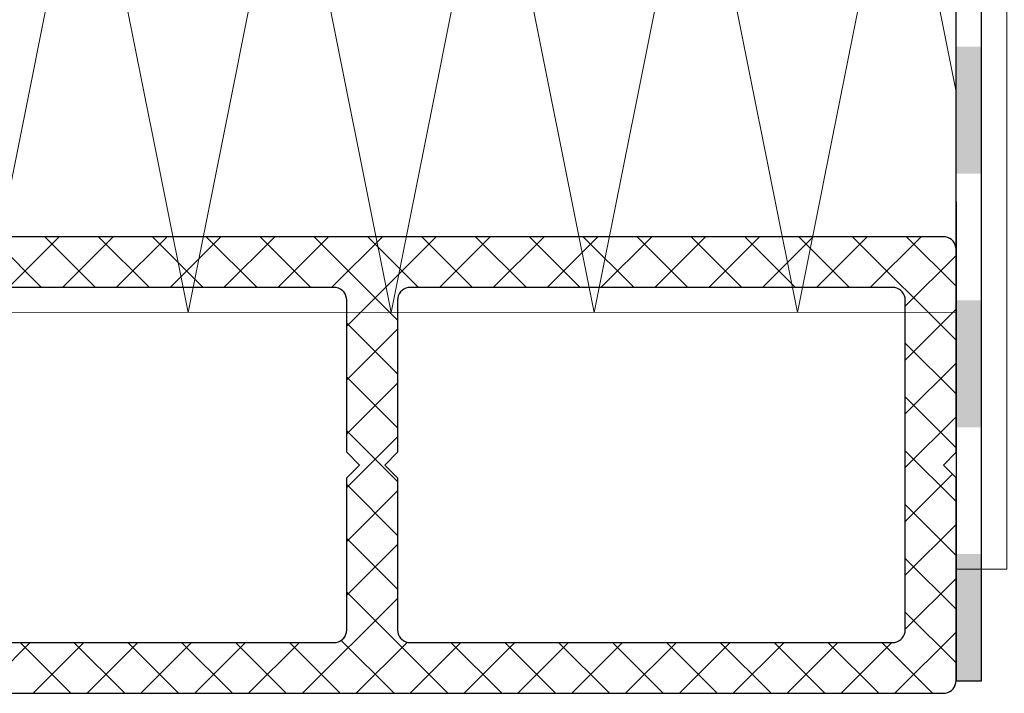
# Model space of a CAD drawing. Extents: x 4615668 to 9294084, y 5325188 to 10688993.
# Tile 462 of 656: x 4636259.93 to 4636263.81, y 5332308.93 to 5332311.58. Entities that reach past the tile are written whole.
import ezdxf
from ezdxf import colors
from ezdxf.entities.mleader import LeaderData, LeaderLine
from ezdxf.math import Vec2, Vec3

# ---------------------------------------------------------------- set-up
doc = ezdxf.new("R2010")
doc.units = 0
doc.header["$MEASUREMENT"] = 0
for name, color, linetype, lineweight in [('ATH 1-0', 142, 'Continuous', 5), ('ATH 2-0', 40, 'Continuous', 5), ('ATH 3-0', 102, 'Continuous', 5), ('ATH Al', 5, 'Continuous', 5)]:
    doc.layers.add(name, color=color, linetype=linetype, lineweight=lineweight)
doc.layers.add('CrossSectionsProfils', color=7, linetype='Continuous')
doc.layers.add('OPIS', color=7, linetype='Continuous')
doc.styles.get("Standard").update_dxf_attribs({"font": 'txt.shx'})

# ---------------------------------------------------------------- blocks, each defined once
blk = doc.blocks.new('Hatch84421', base_point=(385, 59))
at = {"layer": 'CrossSectionsProfils', "color": 253, "true_color": 0xadadad}
for p, q in [((2, 36.472), (0, 38.472)), ((16, 36.017), (18, 38.017)), ((18, 35.322), (16, 37.322)), ((0, 34.866), (2, 36.866)), ((2, 34.351), (0, 36.351)), ((16, 33.895), (18, 35.895)), ((18, 33.2), (16, 35.2)), ((0, 32.745), (2, 34.745)), ((2, 32.23), (0, 34.23)), ((16, 31.774), (18, 33.774)), ((18, 31.079), (16, 33.079)), ((0, 30.623), (2, 32.623)), ((2, 30.108), (0, 32.108)), ((16, 29.653), (18, 31.653)), ((18, 28.958), (16, 30.958)), ((0, 28.502), (2, 30.502)), ((2, 27.987), (0, 29.987)), ((16, 27.531), (18, 29.531)), ((18, 26.836), (16, 28.836)), ((0, 26.381), (2, 28.381)), ((2, 25.866), (0, 27.866)), ((16, 25.41), (18, 27.41)), ((18, 24.715), (16, 26.715)), ((0, 24.259), (2, 26.259)), ((3.744, 22), (0, 25.744)), ((14.711, 22), (18, 25.289)), ((18, 22.594), (16, 24.594)), ((0, 22.138), (2.084, 24.222)), ((0, 20.017), (3.983, 24)), ((5.866, 22), (3.866, 24)), ((4.105, 22), (6.105, 24)), ((7.987, 22), (5.987, 24)), ((6.226, 22), (8.226, 24)), ((10.108, 22), (8.108, 24)), ((8.347, 22), (10.347, 24)), ((12.23, 22), (10.23, 24)), ((10.469, 22), (12.469, 24)), ((14.351, 22), (12.351, 24)), ((12.59, 22), (14.59, 24)), ((18, 20.472), (14.472, 24)), ((2.012, 21.611), (0, 23.623)), ((16, 21.167), (18, 23.167)), ((2, 19.502), (0, 21.502)), ((16, 19.046), (18, 21.046)), ((18, 18.351), (16, 20.351)), ((0, 17.895), (2, 19.895)), ((2, 17.38), (0, 19.38)), ((16, 16.925), (18, 18.925)), ((18, 16.23), (16, 18.23)), ((0, 15.774), (2, 17.774)), ((2, 15.259), (0, 17.259)), ((16, 14.804), (18, 16.804)), ((18, 14.108), (16, 16.108)), ((0, 13.653), (2, 15.653)), ((2, 13.138), (0, 15.138)), ((16, 12.682), (18, 14.682)), ((18, 11.987), (16, 13.987)), ((0, 11.531), (2, 13.531)), ((2, 11.016), (0, 13.016)), ((16, 10.561), (18, 12.561)), ((18, 9.866), (16, 11.866)), ((0, 9.41), (2, 11.41)), ((2, 8.895), (0, 10.895)), ((16, 8.44), (18, 10.44)), ((18, 7.744), (16, 9.744)), ((0, 7.289), (2, 9.289)), ((2, 6.774), (0, 8.774)), ((16, 6.318), (18, 8.318)), ((18, 5.623), (16, 7.623)), ((0, 5.167), (2, 7.167)), ((2, 4.652), (0, 6.652)), ((16, 4.197), (18, 6.197)), ((18, 3.502), (16, 5.502)), ((0, 3.046), (2, 5.046)), ((2, 2.531), (0, 4.531)), ((13.924, 0), (18, 4.076)), ((18, 1.38), (16, 3.38)), ((0, 0.925), (2, 2.925)), ((2.41, 0), (0, 2.41)), ((1.196, 0), (3.196, 2)), ((4.531, 0), (2.531, 2)), ((3.318, 0), (5.318, 2)), ((6.652, 0), (4.652, 2)), ((5.439, 0), (7.439, 2)), ((8.637, 0.137), (6.774, 2)), ((7.56, 0), (9.56, 2)), ((10.895, 0), (8.895, 2)), ((9.682, 0), (11.682, 2)), ((13.016, 0), (11.016, 2)), ((11.803, 0), (13.803, 2)), ((15.138, 0), (13.138, 2)), ((17.259, 0), (15.259, 2)), ((16.046, 0), (18, 1.954))]:
    blk.add_line(p, q, dxfattribs=at)
blk = doc.blocks.new('_009248', base_point=(23, -2))
at = {"layer": 'CrossSectionsProfils', "color": 1}
for p, q in [((0, 45.5), (0, 0.5)), ((18, 0.5), (18, 45.5)), ((2, 43.5), (2, 24.5)), ((16, 24.5), (16, 43.5)), ((2, 24.5), (2.008, 24.413)), ((15.992, 24.413), (16, 24.5)), ((2.008, 24.413), (2.03, 24.329)), ((2.03, 24.329), (2.067, 24.25)), ((2.067, 24.25), (2.117, 24.179)), ((2.117, 24.179), (2.179, 24.117)), ((2.179, 24.117), (2.25, 24.067)), ((2.25, 24.067), (2.329, 24.03)), ((15.671, 24.03), (15.75, 24.067)), ((15.75, 24.067), (15.821, 24.117)), ((15.821, 24.117), (15.883, 24.179)), ((15.883, 24.179), (15.933, 24.25)), ((15.933, 24.25), (15.97, 24.329)), ((15.97, 24.329), (15.992, 24.413)), ((2.329, 24.03), (2.413, 24.008)), ((2.413, 24.008), (2.5, 24)), ((2.5, 24), (8.5, 24)), ((8.5, 24), (9, 23.5)), ((9, 23.5), (9.5, 24)), ((9.5, 24), (15.5, 24)), ((15.5, 24), (15.587, 24.008)), ((15.587, 24.008), (15.671, 24.03)), ((9, 22.5), (8.5, 22)), ((9.5, 22), (9, 22.5)), ((2.067, 21.75), (2.03, 21.671)), ((2.117, 21.821), (2.067, 21.75)), ((2.179, 21.883), (2.117, 21.821)), ((2.25, 21.933), (2.179, 21.883)), ((2.329, 21.97), (2.25, 21.933)), ((2.413, 21.992), (2.329, 21.97)), ((2.5, 22), (2.413, 21.992)), ((8.5, 22), (2.5, 22)), ((15.5, 22), (9.5, 22)), ((15.587, 21.992), (15.5, 22)), ((15.671, 21.97), (15.587, 21.992)), ((15.75, 21.933), (15.671, 21.97)), ((15.821, 21.883), (15.75, 21.933)), ((15.883, 21.821), (15.821, 21.883)), ((15.933, 21.75), (15.883, 21.821)), ((15.97, 21.671), (15.933, 21.75)), ((2.008, 21.587), (2, 21.5)), ((2, 21.5), (2, 2.5)), ((2.03, 21.671), (2.008, 21.587)), ((15.992, 21.587), (15.97, 21.671)), ((16, 21.5), (15.992, 21.587)), ((16, 2.5), (16, 21.5)), ((2, 2.5), (2.008, 2.413)), ((2.008, 2.413), (2.03, 2.329)), ((2.03, 2.329), (2.067, 2.25)), ((15.933, 2.25), (15.97, 2.329)), ((15.97, 2.329), (15.992, 2.413)), ((15.992, 2.413), (16, 2.5)), ((2.067, 2.25), (2.117, 2.179)), ((2.117, 2.179), (2.179, 2.117)), ((2.179, 2.117), (2.25, 2.067)), ((2.25, 2.067), (2.329, 2.03)), ((2.329, 2.03), (2.413, 2.008)), ((2.413, 2.008), (2.5, 2)), ((2.5, 2), (15.5, 2)), ((15.5, 2), (15.587, 2.008)), ((15.587, 2.008), (15.671, 2.03)), ((15.671, 2.03), (15.75, 2.067)), ((15.75, 2.067), (15.821, 2.117)), ((15.821, 2.117), (15.883, 2.179)), ((15.883, 2.179), (15.933, 2.25)), ((0, 0.5), (0.008, 0.413)), ((0.008, 0.413), (0.03, 0.329)), ((8.5, 0), (9, 0.5)), ((9, 0.5), (9.5, 0)), ((17.97, 0.329), (17.992, 0.413)), ((17.992, 0.413), (18, 0.5)), ((0.03, 0.329), (0.067, 0.25)), ((0.067, 0.25), (0.117, 0.179)), ((0.117, 0.179), (0.179, 0.117)), ((0.179, 0.117), (0.25, 0.067)), ((0.25, 0.067), (0.329, 0.03)), ((0.329, 0.03), (0.413, 0.008)), ((0.413, 0.008), (0.5, 0)), ((0.5, 0), (8.5, 0)), ((9.5, 0), (17.5, 0)), ((17.5, 0), (17.587, 0.008)), ((17.587, 0.008), (17.671, 0.03)), ((17.671, 0.03), (17.75, 0.067)), ((17.75, 0.067), (17.821, 0.117)), ((17.821, 0.117), (17.883, 0.179)), ((17.883, 0.179), (17.933, 0.25)), ((17.933, 0.25), (17.97, 0.329))]:
    blk.add_line(p, q, dxfattribs=at)
at = {"layer": 'CrossSectionsProfils'}
blk.add_blockref('Hatch84421', (385, 59), dxfattribs=at)
blk = doc.blocks.new('*U5402')
at = {"color": 0, "linetype": 'ByBlock', "lineweight": -2, "transparency": 16777216}
blk.add_lwpolyline([(0, 0), (142.245, 0.029, 0.000175), (142.24, 20.029), (-0.006, 20)], format="xyb", close=True, dxfattribs=at)
at = {"layer": 'ATH 3-0'}
blk.add_lwpolyline([(67.994, 20.014), (71.998, 0.015), (75.994, 20.016), (79.998, 0.016), (83.994, 20.017), (87.998, 0.018), (91.994, 20.019), (95.998, 0.02), (99.994, 20.021), (103.998, 0.021), (107.994, 20.022), (111.998, 0.023), (115.994, 20.024), (119.998, 0.025), (123.994, 20.025), (127.998, 0.026), (131.994, 20.027), (135.998, 0.028), (139.994, 20.029), (142.245, 8.788)], dxfattribs=at)
blk = doc.blocks.new('*U5403')
at = {"color": 0, "linetype": 'ByBlock', "lineweight": -2, "transparency": 16777216}
blk.add_lwpolyline([(0, 0), (-22, 0, 0.414214), (-25, -3), (-25, -30), (-23, -30), (-23, -3, -0.414214), (-22, -2), (0, -2)], format="xyb", close=True, dxfattribs=at)
blk = doc.blocks.new('*U5404')
at = {"layer": 'ATH 1-0'}
h = blk.add_hatch(color=256, dxfattribs=at)
h.dxf.hatch_style = 2
h.paths.add_polyline_path([(0.999, 20, 0.000025), (0.997, 25), (-0.003, 25, -0.000025), (-0.001, 20)])
h = blk.add_hatch(color=256, dxfattribs=at)
h.dxf.hatch_style = 2
h.paths.add_polyline_path([(1, 10, 0.000025), (1, 15), (0, 15, -0.000025), (0, 10)])
h = blk.add_hatch(color=256, dxfattribs=at)
h.dxf.hatch_style = 2
h.paths.add_polyline_path([(1, 0, 0.000025), (1, 5), (0, 5, -0.000025), (0, 0)])
at = {"color": 0, "linetype": 'ByBlock', "lineweight": -2, "transparency": 16777216}
blk.add_lwpolyline([(1, 0, 0.000175), (0.993, 34.575, 0.414051), (-0.007, 35.575), (-191.945, 35.575, -0.414121), (-192.945, 36.574), (-192.966, 104.5), (-193.966, 104.5), (-193.945, 36.574, 0.414121), (-191.945, 34.575), (-0.007, 34.575, -0.000175), (0, 0)], format="xyb", close=True, dxfattribs=at)

msp = doc.modelspace()

# ---------------------------------------------------------------- block references
at = {"layer": 'ATH 2-0', "lineweight": 30, "xscale": 0.1, "yscale": 0.1, "zscale": 0.1}
msp.add_blockref('*U5404', (4636263.6205, 5332308.9767), dxfattribs=at)
at = {"layer": 'ATH 3-0', "xscale": 0.1, "yscale": 0.1, "zscale": 0.1}
msp.add_blockref('*U5402', (4636249.3959, 5332310.4267), dxfattribs=at)
at = {"layer": 'ATH Al', "xscale": 0.1, "yscale": 0.1, "zscale": 0.1}
msp.add_blockref('*U5403', (4636266.1205, 5332312.4174), dxfattribs=at)
at = {"layer": 'CrossSectionsProfils', "xscale": 0.1, "yscale": 0.1, "zscale": 0.1, "rotation": 90.00000000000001}
msp.add_blockref('_009248', (4636263.8207, 5332311.2277), dxfattribs=at)

# ---------------------------------------------------------------- leaders
at = {"layer": 'OPIS', "lineweight": 5, "ltscale": 0.7}
ml = msp.add_multileader_mtext('Standard', dxfattribs=at)
ml.set_content('{\\C256;ocieplenie XPS-2cm}', color=4)
ml.set_leader_properties()
ml.build(insert=Vec2(0, 0))
ml.multileader.update_dxf_attribs({"text_left_attachment_type": 6, "text_right_attachment_type": 6, "dogleg_length": 1, "arrow_head_size": 1.5})
ctx = ml.context
ctx.base_point, ctx.char_height, ctx.arrow_head_size, ctx.landing_gap_size, ctx.plane_origin = Vec3(4636276.2711, 5332321.6743), 1.5, 1.5, 0.288, Vec3(4636103.0927, 5332294.26)
ctx.left_attachment, ctx.right_attachment = 6, 6
notes = []
notes.append((ctx, [(0, (1, 1, 0), (4636275.2711, 5332321.6743), (1, 0), 1, [(0, [(4636256.1057, 5332310.7277)], 0, [])])]))
ctx.mtext.insert, ctx.mtext.width, ctx.mtext.defined_height, ctx.mtext.flow_direction = Vec3(4636276.5591, 5332323.6743), 1666.432067, 407.4804, 5
for ctx, leaders in notes:
    for number, flags, end, landing, length, lines in leaders:
        leader = LeaderData()
        leader.index, (leader.has_last_leader_line, leader.has_dogleg_vector, leader.attachment_direction) = number, flags
        leader.last_leader_point, leader.dogleg_vector, leader.dogleg_length = Vec3(end), Vec3(landing), length
        for number, points, colour, breaks in lines:
            line = LeaderLine()
            line.index, line.vertices, line.color, line.breaks = number, Vec3.list(points), colors.encode_raw_color(colour), breaks
            leader.lines.append(line)
        ctx.leaders.append(leader)

doc.saveas('drawing.dxf')
